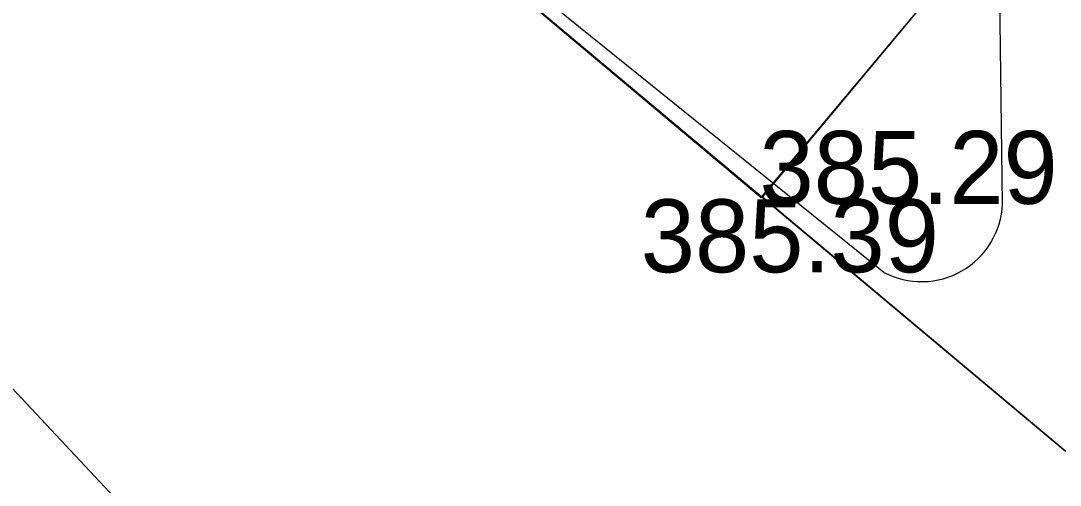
# Model space of a CAD drawing. Extents: x -438233 to -437334, y -1133133 to -1132623.
# Drawn here: x -437532.71 to -437522.01, y -1132759.4 to -1132754.62 of the extents above; entities that cross this region are included whole.
import ezdxf

# ---------------------------------------------------------------- set-up
doc = ezdxf.new("R2010")
doc.units = 0
for name, color, linetype in [('Vrstva 1', 7, 'Continuous'), ('Vrstva 11', 7, 'Continuous'), ('Vrstva 3', 7, 'Continuous'), ('Vrstva 50', 7, 'Continuous'), ('XR$3$Okno', 7, 'Continuous')]:
    doc.layers.add(name, color=color, linetype=linetype)

msp = doc.modelspace()

# ---------------------------------------------------------------- linework, layer by layer
at = {"layer": 'Vrstva 1'}
for p, q in [((-437532.527, -1132750.196), (-437521.959, -1132759.05)), ((-437522.606, -1132756.505), (-437522.606, -1132756.505)), ((-437523.828, -1132757.209), (-437523.828, -1132757.209))]:
    msp.add_line(p, q, dxfattribs=at)
at = {"layer": 'Vrstva 11'}
for points in [[(-437522.606, -1132756.505), (-437522.735, -1132746.355)], [(-437532.527, -1132750.196), (-437523.828, -1132757.209)], [(-437519.139, -1132772.856), (-437530.54, -1132760.811), (-437537.02, -1132753.888)]]:
    msp.add_lwpolyline(points, dxfattribs=at)
msp.add_arc((-437523.441, -1132756.469), 0.836, 242.4041, 357.4888, dxfattribs=at)
at = {"layer": 'Vrstva 50'}
msp.add_lwpolyline([(-437521.959, -1132759.05), (-437525.075, -1132756.435), (-437523.162, -1132754.138), (-437525.442, -1132752.224), (-437524.435, -1132750.985), (-437526.693, -1132749.055), (-437525.193, -1132747.219), (-437527.493, -1132745.292), (-437528.061, -1132744.879), (-437525.827, -1132742.207), (-437538.151, -1132731.966)], dxfattribs=at)
at = {"layer": 'XR$3$Okno'}
msp.add_lwpolyline([(-437523.162, -1132754.138), (-437525.462, -1132752.211), (-437527.389, -1132754.511), (-437525.089, -1132756.438), (-437523.162, -1132754.138)], dxfattribs=at)

# ---------------------------------------------------------------- texts
at = {"layer": 'Vrstva 3'}
for s, p in [('385.29 ', (-437525.106, -1132756.505)), ('385.39 ', (-437526.328, -1132757.209))]:
    msp.add_text(s, height=0.75, dxfattribs=at).set_placement(p)

doc.saveas('drawing.dxf')
